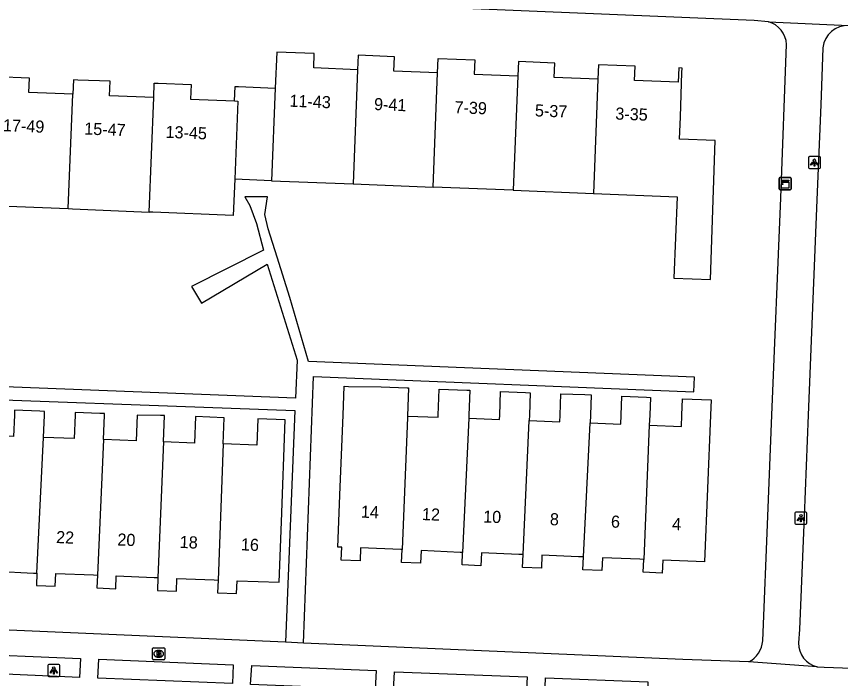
# Model space of a CAD drawing. Extents: x 161355 to 162026, y 386504 to 387459.
# Drawn here: x 161561.8 to 161629.9, y 387228.2 to 387283 of the extents above; entities that cross this region are included whole.
import ezdxf

# ---------------------------------------------------------------- set-up
doc = ezdxf.new("R2010")
doc.units = 0
for name, color, linetype in [('IMGEO_Brandkraan', 7, 'Continuous'), ('IMGEO_Kast', 7, 'Continuous'), ('IMGEO_Lichtpunt', 7, 'Continuous'), ('IMGEO_Pand', 7, 'Continuous'), ('IMGEO_Pand_nummerreeks', 7, 'Continuous'), ('IMGEO_Voetpad_open', 7, 'Continuous')]:
    doc.layers.add(name, color=color, linetype=linetype)

msp = doc.modelspace()

# ---------------------------------------------------------------- linework, layer by layer
at = {"layer": 'IMGEO_Brandkraan'}
for p, q in [((161573.014, 387229.826), (161573.014, 387230.678)), ((161573.089, 387230.752), (161573.941, 387230.752)), ((161573.502, 387230.532), (161573.527, 387230.532)), ((161574.015, 387230.678), (161574.015, 387229.826)), ((161573.941, 387229.752), (161573.089, 387229.752)), ((161573.525, 387229.972), (161573.5, 387229.972))]:
    msp.add_line(p, q, dxfattribs=at)
for points in [[(161573.014, 387229.826), (161573.014, 387230.678)], [(161573.089, 387230.752), (161573.941, 387230.752)], [(161573.362, 387230.452), (161573.362, 387230.052), (161573.575, 387230.052)], [(161573.593, 387230.452), (161573.362, 387230.452)], [(161573.541, 387230.371), (161573.487, 387230.371), (161573.487, 387230.295)], [(161573.487, 387230.295), (161573.54, 387230.295)], [(161573.549, 387230.219), (161573.487, 387230.219), (161573.487, 387230.138)], [(161574.015, 387230.678), (161574.015, 387229.826)], [(161573.941, 387229.752), (161573.089, 387229.752)], [(161573.487, 387230.138), (161573.549, 387230.138)]]:
    msp.add_lwpolyline(points, dxfattribs=at)
for centre, radius, start, end in [((161573.091, 387230.676), 0.0765, 91.55205, 178.44795), ((161573.091, 387230.676), 0.0765, 91.55205, 178.44795), ((161573.542, 387230.333), 0.0379, 267.82845, 90.93552), ((161573.55, 387230.178), 0.0404, 269.87594, 90.50774), ((161573.597, 387230.307), 0.145, 59.4692, 91.53667), ((161573.622, 387230.354), 0.0922, 285.51372, 58.15012), ((161573.627, 387230.162), 0.105, 301.31148, 78.98903), ((161573.939, 387230.676), 0.0765, 1.55205, 88.44795), ((161573.939, 387230.676), 0.0765, 1.55205, 88.44795), ((161573.091, 387229.828), 0.0765, 181.55205, 268.44795), ((161573.091, 387229.828), 0.0765, 181.55205, 268.44795), ((161573.581, 387230.303), 0.251, 268.66757, 293.53466), ((161573.939, 387229.828), 0.0765, 271.55205, 358.44795), ((161573.939, 387229.828), 0.0765, 271.55205, 358.44795)]:
    msp.add_arc(centre, radius, start, end, dxfattribs=at)
for centre, major_axis, ratio, start_param, end_param in [((161573.501, 387230.252), (-0.387, 0.002), 0.722429, 4.712389, 7.853982), ((161573.526, 387230.252), (-0.39, 0.002), 0.717154, 1.570796, 4.712389)]:
    msp.add_ellipse(centre, major_axis=major_axis, ratio=ratio, start_param=start_param, end_param=end_param, dxfattribs=at)
at = {"layer": 'IMGEO_Kast'}
for p, q in [((161624.833, 387268.716), (161624.833, 387269.557)), ((161624.833, 387269.557), (161624.833, 387268.716)), ((161624.908, 387269.641), (161625.749, 387269.641)), ((161625.749, 387269.641), (161624.908, 387269.641)), ((161625.833, 387269.566), (161625.833, 387268.725)), ((161625.833, 387268.725), (161625.833, 387269.566)), ((161625.758, 387268.641), (161624.917, 387268.641)), ((161624.917, 387268.641), (161625.758, 387268.641))]:
    msp.add_line(p, q, dxfattribs=at)
for points in [[(161625.028, 387269.431), (161625.628, 387269.431), (161625.628, 387269.346), (161625.028, 387269.346), (161625.028, 387269.431)], [(161625.028, 387269.256), (161625.628, 387269.256), (161625.628, 387268.767), (161625.028, 387268.767), (161625.028, 387269.256)]]:
    msp.add_lwpolyline(points, dxfattribs=at)
msp.add_circle((161625.112, 387269.105), 0.0377, dxfattribs=at)
for centre, start, end in [((161624.911, 387269.563), 92.4484, 184.28452), ((161624.911, 387269.563), 92.4484, 184.28452), ((161625.755, 387269.563), 2.4484, 94.28452), ((161625.755, 387269.563), 2.4484, 94.28452), ((161624.911, 387268.719), 182.4484, 274.28452), ((161624.911, 387268.719), 182.4484, 274.28452), ((161625.755, 387268.719), 272.4484, 4.28452), ((161625.755, 387268.719), 272.4484, 4.28452)]:
    msp.add_arc(centre, 0.0779, start, end, dxfattribs=at)
at = {"layer": 'IMGEO_Lichtpunt'}
for p, q in [((161627.258, 387271.283), (161627.258, 387270.476)), ((161627.258, 387271.283), (161627.258, 387270.476)), ((161628.16, 387271.378), (161627.352, 387271.378)), ((161628.16, 387271.378), (161627.352, 387271.378)), ((161628.254, 387270.476), (161628.254, 387271.283)), ((161628.254, 387270.476), (161628.254, 387271.283)), ((161627.352, 387270.382), (161628.16, 387270.382)), ((161627.352, 387270.382), (161628.16, 387270.382)), ((161626.138, 387241.876), (161626.138, 387241.069)), ((161626.138, 387241.876), (161626.138, 387241.069)), ((161627.04, 387241.971), (161626.232, 387241.971)), ((161627.04, 387241.971), (161626.232, 387241.971)), ((161627.134, 387241.069), (161627.134, 387241.876)), ((161627.134, 387241.069), (161627.134, 387241.876)), ((161626.232, 387240.975), (161627.04, 387240.975)), ((161626.232, 387240.975), (161627.04, 387240.975)), ((161564.343, 387229.282), (161564.343, 387228.475)), ((161564.343, 387229.282), (161564.343, 387228.475)), ((161565.245, 387229.377), (161564.437, 387229.377)), ((161565.245, 387229.377), (161564.437, 387229.377)), ((161565.339, 387228.475), (161565.339, 387229.282)), ((161565.339, 387228.475), (161565.339, 387229.282)), ((161564.437, 387228.381), (161565.245, 387228.381)), ((161564.437, 387228.381), (161565.245, 387228.381))]:
    msp.add_line(p, q, dxfattribs=at)
for points in [[(161627.632, 387270.947), (161627.671, 387270.919), (161627.483, 387270.657), (161627.445, 387270.684), (161627.632, 387270.947)], [(161627.734, 387270.899), (161627.781, 387270.899), (161627.781, 387270.577), (161627.734, 387270.577), (161627.734, 387270.899)], [(161627.844, 387270.919), (161627.882, 387270.946), (161628.069, 387270.684), (161628.03, 387270.656), (161627.844, 387270.919)], [(161626.512, 387241.54), (161626.551, 387241.512), (161626.363, 387241.25), (161626.325, 387241.277), (161626.512, 387241.54)], [(161626.614, 387241.492), (161626.661, 387241.492), (161626.661, 387241.17), (161626.614, 387241.17), (161626.614, 387241.492)], [(161626.724, 387241.512), (161626.762, 387241.539), (161626.949, 387241.277), (161626.91, 387241.249), (161626.724, 387241.512)], [(161564.717, 387228.946), (161564.756, 387228.918), (161564.568, 387228.656), (161564.53, 387228.683), (161564.717, 387228.946)], [(161564.819, 387228.898), (161564.866, 387228.898), (161564.866, 387228.576), (161564.819, 387228.576), (161564.819, 387228.898)], [(161564.929, 387228.918), (161564.967, 387228.945), (161565.154, 387228.683), (161565.115, 387228.655), (161564.929, 387228.918)]]:
    msp.add_lwpolyline(points, dxfattribs=at)
for centre in [(161627.757, 387271.081), (161626.637, 387241.674), (161564.842, 387229.08)]:
    msp.add_circle(centre, 0.0994, dxfattribs=at)
for centre, start, end in [((161627.352, 387271.283), 90, 180), ((161627.352, 387271.283), 90, 180), ((161628.16, 387271.283), 0, 90), ((161628.16, 387271.283), 0, 90), ((161627.352, 387270.476), 180, 270), ((161627.352, 387270.476), 180, 270), ((161628.16, 387270.476), 270, 0), ((161628.16, 387270.476), 270, 360), ((161626.232, 387241.876), 90, 180), ((161626.232, 387241.876), 90, 180), ((161627.04, 387241.876), 0, 90), ((161627.04, 387241.876), 0, 90), ((161626.232, 387241.069), 180, 270), ((161626.232, 387241.069), 180, 270), ((161627.04, 387241.069), 270, 0), ((161627.04, 387241.069), 270, 360), ((161564.437, 387229.282), 90, 180), ((161564.437, 387229.282), 90, 180), ((161565.245, 387229.282), 0, 90), ((161565.245, 387229.282), 0, 90), ((161564.437, 387228.475), 180, 270), ((161564.437, 387228.475), 180, 270), ((161565.245, 387228.475), 270, 0), ((161565.245, 387228.475), 270, 360)]:
    msp.add_arc(centre, 0.0946, start, end, dxfattribs=at)
at = {"layer": 'IMGEO_Pand'}
for points in [[(161589.97, 387278.566), (161586.34, 387278.709), (161586.386, 387279.898), (161583.288, 387280.025), (161583.165, 387277.048)], [(161596.59, 387278.306), (161592.972, 387278.448), (161593.018, 387279.637), (161590.017, 387279.755), (161589.97, 387278.566)], [(161596.59, 387278.306), (161596.636, 387279.495), (161599.66, 387279.376), (161599.614, 387278.187), (161603.222, 387278.045)], [(161609.855, 387277.784), (161606.236, 387277.926), (161606.282, 387279.115), (161603.268, 387279.234), (161603.222, 387278.045)], [(161609.481, 387268.326), (161616.392, 387268.053), (161616.138, 387261.311), (161619.172, 387261.212), (161619.544, 387272.716), (161616.607, 387272.828), (161616.67, 387274.667), (161616.796, 387278.335), (161616.809, 387278.7), (161616.542, 387278.711), (161616.496, 387277.522), (161612.878, 387277.664), (161612.924, 387278.853), (161609.902, 387278.973), (161609.855, 387277.784)], [(161566.419, 387276.528), (161562.782, 387276.676), (161562.83, 387277.875), (161560.07, 387277.987), (161559.783, 387277.999), (161559.735, 387276.8)], [(161589.97, 387278.566), (161589.596, 387269.112)], [(161596.216, 387268.851), (161596.59, 387278.306)], [(161603.222, 387278.045), (161602.846, 387268.588)], [(161573.104, 387276.256), (161569.457, 387276.405), (161569.505, 387277.604), (161566.83, 387277.712), (161566.467, 387277.727), (161566.419, 387276.528)], [(161573.104, 387276.256), (161573.152, 387277.455), (161573.47, 387277.442), (161576.199, 387277.332), (161576.151, 387276.133), (161579.798, 387275.984)], [(161609.855, 387277.784), (161609.481, 387268.326)], [(161579.798, 387275.984), (161579.846, 387277.183), (161580.115, 387277.172), (161583.165, 387277.048)], [(161583.165, 387277.048), (161582.847, 387269.379)], [(161566.035, 387267.074), (161566.419, 387276.528)], [(161572.73, 387266.791), (161573.104, 387276.256)], [(161579.798, 387275.984), (161580.067, 387275.973), (161579.806, 387269.503)], [(161579.806, 387269.503), (161579.684, 387266.496), (161573.037, 387266.778), (161572.73, 387266.791)], [(161582.847, 387269.379), (161579.806, 387269.503)], [(161582.847, 387269.379), (161589.596, 387269.112)], [(161589.596, 387269.112), (161596.216, 387268.851)], [(161602.846, 387268.588), (161596.216, 387268.851)], [(161602.846, 387268.588), (161609.481, 387268.326)], [(161559.351, 387267.358), (161559.637, 387267.346), (161566.035, 387267.074)], [(161566.035, 387267.074), (161566.397, 387267.059), (161572.73, 387266.791)], [(161593.653, 387238.868), (161593.542, 387238.872), (161590.213, 387239.007), (161590.17, 387237.946), (161588.61, 387238.009), (161588.653, 387239.07), (161588.33, 387239.071), (161588.528, 387244.068), (161588.763, 387250), (161588.857, 387252.389), (161589.227, 387252.374), (161591.908, 387252.34), (161594.082, 387252.254), (161594.186, 387252.25), (161594.094, 387249.911)], [(161594.094, 387249.911), (161596.629, 387249.815), (161596.636, 387250), (161596.722, 387252.155), (161598.996, 387252.065), (161599.259, 387252.055), (161599.178, 387250), (161599.167, 387249.73)], [(161599.167, 387249.73), (161601.712, 387249.63), (161601.727, 387250), (161601.803, 387251.943), (161603.85, 387251.862), (161604.257, 387251.846), (161604.183, 387250), (161604.165, 387249.543)], [(161604.165, 387249.543), (161606.699, 387249.442), (161606.721, 387250), (161606.791, 387251.766), (161608.775, 387251.687), (161609.29, 387251.667), (161609.224, 387250), (161609.198, 387249.357)], [(161609.198, 387249.357), (161611.738, 387249.256), (161611.767, 387250), (161611.829, 387251.556), (161613.869, 387251.475), (161614.188, 387251.462), (161614.13, 387250), (161614.097, 387249.162)], [(161614.097, 387249.162), (161616.76, 387249.056), (161616.797, 387250), (161616.851, 387251.353), (161619.205, 387251.26), (161619.155, 387250), (161618.675, 387237.87), (161615.206, 387237.997), (161615.163, 387236.936), (161613.593, 387236.999), (161613.636, 387238.06)], [(161563.988, 387248.155), (161564.059, 387250), (161564.07, 387250.298), (161563.685, 387250.313), (161561.592, 387250.393), (161561.577, 387250), (161561.508, 387248.214), (161558.955, 387248.312)], [(161568.945, 387247.972), (161569.022, 387250), (161569.027, 387250.122), (161568.655, 387250.136), (161566.614, 387250.215), (161566.606, 387250), (161566.531, 387248.057), (161563.988, 387248.155)], [(161573.913, 387247.787), (161573.997, 387249.963), (161573.669, 387249.968), (161571.742, 387250), (161571.659, 387247.867), (161568.945, 387247.972)], [(161578.859, 387247.621), (161578.941, 387249.781), (161576.565, 387249.873), (161576.481, 387247.688), (161573.913, 387247.787)], [(161578.432, 387236.355), (161578.389, 387235.294), (161579.959, 387235.231), (161580.002, 387236.292), (161583.471, 387236.165), (161583.663, 387241.162), (161583.988, 387249.594), (161581.723, 387249.681), (161581.639, 387247.514), (161578.859, 387247.621)], [(161594.094, 387249.911), (161594.089, 387249.789), (161593.653, 387238.868)], [(161599.167, 387249.73), (161598.653, 387238.625)], [(161603.655, 387238.463), (161604.165, 387249.543)], [(161608.655, 387238.261), (161609.198, 387249.357)], [(161614.097, 387249.162), (161613.636, 387238.06)], [(161563.449, 387236.92), (161563.988, 387248.155)], [(161568.945, 387247.972), (161568.451, 387236.758)], [(161573.913, 387247.787), (161573.451, 387236.556)], [(161578.859, 387247.621), (161578.432, 387236.355)], [(161598.653, 387238.625), (161598.453, 387238.635), (161595.223, 387238.804), (161595.18, 387237.743), (161593.61, 387237.807), (161593.653, 387238.868)], [(161603.655, 387238.463), (161603.31, 387238.477), (161600.214, 387238.602), (161600.171, 387237.541), (161598.611, 387237.604), (161598.653, 387238.625)], [(161608.655, 387238.261), (161608.234, 387238.278), (161605.215, 387238.4), (161605.172, 387237.339), (161603.612, 387237.402), (161603.655, 387238.463)], [(161613.636, 387238.06), (161613.328, 387238.072), (161610.225, 387238.198), (161610.182, 387237.137), (161608.612, 387237.2), (161608.655, 387238.261)], [(161558.449, 387237.163), (161558.406, 387236.102), (161559.976, 387236.038), (161560.019, 387237.099), (161563.16, 387236.935), (161563.449, 387236.92)], [(161563.449, 387236.92), (161563.407, 387235.899), (161564.967, 387235.836), (161565.01, 387236.897), (161568.13, 387236.771), (161568.451, 387236.758)], [(161568.451, 387236.758), (161568.408, 387235.697), (161569.968, 387235.634), (161570.011, 387236.695), (161573.143, 387236.568), (161573.451, 387236.556)], [(161573.451, 387236.556), (161573.408, 387235.495), (161574.978, 387235.432), (161575.021, 387236.493), (161578.112, 387236.368), (161578.432, 387236.355)]]:
    msp.add_lwpolyline(points, dxfattribs=at)
at = {"layer": 'IMGEO_Voetpad_open'}
for points in [[(161623.949, 387282.537), (161622.786, 387282.637), (161550.326, 387285.67), (161532.862, 387286.146)], [(161623.949, 387282.537), (161630.612, 387282.233)], [(161623.487, 387231.32), (161623.903, 387241.645), (161624.246, 387250), (161624.983, 387267.974), (161625.457, 387280.654)], [(161628.447, 387280.383), (161628.284, 387275.655), (161627.968, 387267.805), (161627.249, 387250), (161626.911, 387241.614), (161626.515, 387232.263), (161626.45, 387231.162)], [(161585.49, 387231.146), (161586.329, 387253.184), (161617.782, 387251.931), (161617.831, 387253.127), (161585.906, 387254.436), (161584.354, 387259.724), (161583.313, 387263.061), (161582.579, 387265.409), (161582.293, 387266.598), (161582.505, 387268.039), (161580.643, 387268.039), (161581.048, 387267.337), (161581.615, 387265.851), (161582.187, 387263.651), (161576.237, 387260.627), (161577.049, 387259.255), (161582.48, 387262.469), (161584.961, 387254.538), (161584.82, 387251.403), (161550.176, 387252.756), (161549.347, 387232.705)], [(161550.945, 387232.636), (161551.639, 387251.577), (161584.786, 387250.371), (161583.994, 387231.211)], [(161583.994, 387231.211), (161550.945, 387232.636)], [(161585.49, 387231.146), (161583.994, 387231.211)], [(161622.343, 387229.58), (161616.871, 387229.793), (161585.49, 387231.146)], [(161566.966, 387228.284), (161556.51, 387228.75), (161556.569, 387230.3), (161567.05, 387229.863), (161566.966, 387228.284)], [(161568.471, 387228.245), (161568.563, 387229.805), (161579.686, 387229.343), (161579.61, 387227.784), (161568.471, 387228.245)], [(161627.985, 387229.187), (161622.343, 387229.58)], [(161581.122, 387227.718), (161581.214, 387229.288), (161591.499, 387228.859), (161591.416, 387227.293), (161581.122, 387227.718)], [(161627.985, 387229.187), (161628.575, 387229.146), (161638.439, 387228.78)], [(161592.93, 387227.252), (161593.035, 387228.775), (161603.999, 387228.342), (161603.914, 387226.806), (161592.93, 387227.252)], [(161605.445, 387226.752), (161605.507, 387228.266), (161613.988, 387227.923), (161613.92, 387226.389), (161605.445, 387226.752)]]:
    msp.add_lwpolyline(points, dxfattribs=at)
for centre, radius, start, end in [((161623.376, 387280.533), 2.084, 3.3283, 74.05066), ((161630.554, 387280.109), 2.125, 88.43226, 172.59575), ((161621.261, 387231.538), 2.237, 298.93417, 354.41829), ((161628.415, 387231.105), 1.966, 178.34655, 257.36324)]:
    msp.add_arc(centre, radius, start, end, dxfattribs=at)

# ---------------------------------------------------------------- texts
at = {"layer": 'IMGEO_Pand_nummerreeks'}
for s, rotation, p in [('11-43', 357.74828, (161584.319, 387275.506)), ('9-41', 357.74828, (161591.316, 387275.23)), ('7-39', 357.74673, (161597.971, 387274.969)), ('5-37', 357.74828, (161604.623, 387274.706)), ('3-35', 357.74255, (161611.275, 387274.446)), ('17-49', 357.67379, (161560.621, 387273.48)), ('15-47', 357.67379, (161567.345, 387273.207)), ('13-45', 357.67379, (161574.069, 387272.933)), ('14', 357.73109, (161590.224, 387241.518)), ('12', 357.73109, (161595.279, 387241.317)), ('10', 357.73109, (161600.342, 387241.117)), ('8', 357.73109, (161605.859, 387240.899)), ('6', 357.73109, (161610.912, 387240.699)), ('4', 357.73109, (161615.97, 387240.499)), ('22', 357.73682, (161565.017, 387239.416)), ('20', 357.73682, (161570.087, 387239.215)), ('18', 357.73682, (161575.243, 387239.012)), ('16', 357.73682, (161580.304, 387238.812))]:
    msp.add_text(s, height=1, rotation=rotation, dxfattribs=at).set_placement(p)

doc.saveas('drawing.dxf')
